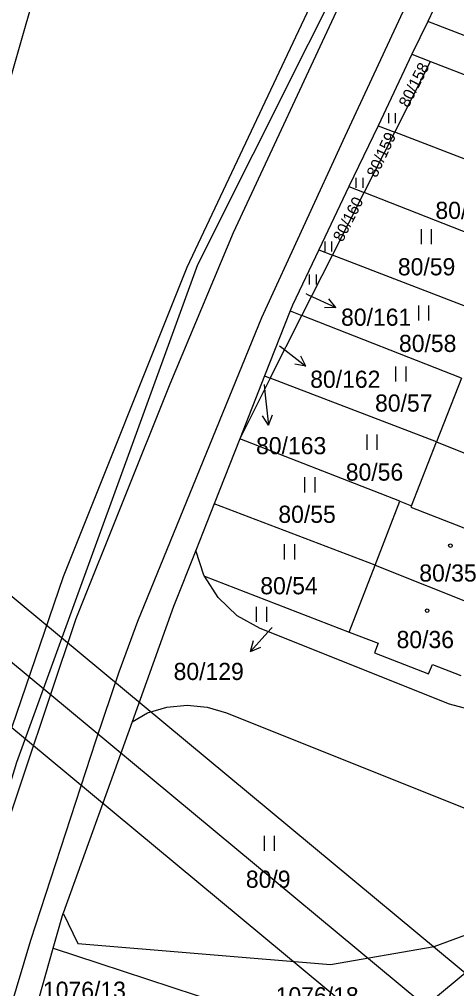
# Model space of a CAD drawing. Extents: x -738085 to -734306, y -1122197 to -1119753.
# Drawn here: x -737339.5 to -737296.2, y -1121394.5 to -1121298.5 of the extents above; entities that cross this region are included whole.
import ezdxf

# ---------------------------------------------------------------- set-up
doc = ezdxf.new("R2010")
doc.units = 0
for name, color, linetype in [('Hranice parcel', 7, 'Continuous'), ('Parcelní čísla', 7, 'Continuous'), ('Pop  PČ popisy', 7, 'Continuous'), ('Vnitřní kresba', 7, 'Continuous'), ('Vrstva 1', 7, 'Continuous'), ('Značky budov', 7, 'Continuous'), ('Značky kultur', 7, 'Continuous')]:
    doc.layers.add(name, color=color, linetype=linetype)

msp = doc.modelspace()

# ---------------------------------------------------------------- linework, layer by layer
at = {"layer": 'Hranice parcel'}
for p, q in [((-737297.43, -1121295.24), (-737299.07, -1121298.71)), ((-737299.07, -1121298.71), (-737300.64, -1121301.97)), ((-737267.13, -1121311.18), (-737299.07, -1121298.71)), ((-737300.64, -1121301.97), (-737304, -1121309.05)), ((-737302.35, -1121309.7), (-737298.8, -1121302.68)), ((-737300.64, -1121301.97), (-737298.8, -1121302.68)), ((-737298.8, -1121302.68), (-737283.17, -1121308.72)), ((-737304, -1121309.05), (-737306.88, -1121315.09)), ((-737304, -1121309.05), (-737302.35, -1121309.7)), ((-737305.38, -1121315.68), (-737302.35, -1121309.7)), ((-737286.01, -1121315.99), (-737302.35, -1121309.7)), ((-737306.88, -1121315.09), (-737309.87, -1121321.35)), ((-737306.88, -1121315.09), (-737305.38, -1121315.68)), ((-737308.52, -1121321.87), (-737305.38, -1121315.68)), ((-737289.64, -1121321.87), (-737305.38, -1121315.68)), ((-737311.56, -1121327.86), (-737308.52, -1121321.87)), ((-737309.87, -1121321.35), (-737308.52, -1121321.87)), ((-737292.11, -1121328.2), (-737308.52, -1121321.87)), ((-737312.71, -1121327.41), (-737315.25, -1121333.85)), ((-737312.71, -1121327.41), (-737311.56, -1121327.86)), ((-737314.68, -1121334.07), (-737311.56, -1121327.86)), ((-737295.72, -1121334.05), (-737311.56, -1121327.86)), ((-737315.25, -1121333.85), (-737317.7, -1121340.06)), ((-737314.68, -1121334.07), (-737317.7, -1121340.06)), ((-737315.25, -1121333.85), (-737314.68, -1121334.07)), ((-737298.2, -1121340.38), (-737314.68, -1121334.07)), ((-737295.72, -1121334.05), (-737298.2, -1121340.38)), ((-737317.7, -1121340.06), (-737320.24, -1121346.51)), ((-737301.84, -1121346.26), (-737317.7, -1121340.06)), ((-737300.69, -1121346.71), (-737298.2, -1121340.38)), ((-737298.2, -1121340.38), (-737284.83, -1121345.77)), ((-737320.24, -1121346.51), (-737322.06, -1121351.14)), ((-737304.29, -1121352.6), (-737320.24, -1121346.51)), ((-737304.29, -1121352.6), (-737301.84, -1121346.26)), ((-737301.84, -1121346.26), (-737300.69, -1121346.71)), ((-737321.25, -1121353.6), (-737322.06, -1121351.14)), ((-737306.85, -1121359.22), (-737304.29, -1121352.6)), ((-737304.29, -1121352.6), (-737290.98, -1121357.9)), ((-737321.2, -1121353.68), (-737321.25, -1121353.6)), ((-737321.2, -1121353.68), (-737306.85, -1121359.22)), ((-737319.01, -1121367.21), (-737284.83, -1121380.9)), ((-737328.37, -1121368.13), (-737335.18, -1121387.07)), ((-737287.14, -1121386.22), (-737300.28, -1121397.07)), ((-737336.17, -1121390.54), (-737335.18, -1121387.07)), ((-737338.85, -1121399.94), (-737336.17, -1121390.54))]:
    msp.add_line(p, q, dxfattribs=at)
for points in [[(-737344.4, -1121387.21), (-737339.77, -1121372.11), (-737321.86, -1121322.79), (-737299.89, -1121278.98), (-737272.16, -1121217.93), (-737274.38, -1121198.53), (-737276.24, -1121189.97), (-737279.27, -1121184.61), (-737286.03, -1121175.48)], [(-737287.91, -1121179.49), (-737280.99, -1121190.52), (-737278.32, -1121199), (-737278.53, -1121214.21), (-737280.95, -1121226.25), (-737284.38, -1121236.63), (-737287.51, -1121244.33), (-737303.58, -1121282.05), (-737322.94, -1121323.1), (-737335.2, -1121353.74), (-737346.34, -1121386.36)], [(-737309.87, -1121321.35), (-737312.48, -1121326.84), (-737312.71, -1121327.41)], [(-737300.69, -1121346.71), (-737300.74, -1121346.85), (-737291, -1121350.66), (-737291.05, -1121350.8)], [(-737322.06, -1121351.14), (-737324.26, -1121356.7), (-737328.37, -1121368.13)], [(-737290.3, -1121365.66), (-737291.96, -1121366.65), (-737294.56, -1121367), (-737296.93, -1121366.38), (-737315.66, -1121358.86), (-737317.94, -1121357.6), (-737319.84, -1121355.81), (-737321.2, -1121353.68)], [(-737306.85, -1121359.22), (-737304, -1121360.32), (-737304.36, -1121361.27), (-737298.99, -1121363.36), (-737298.61, -1121362.43), (-737295.78, -1121363.53)], [(-737328.37, -1121368.13), (-737326.83, -1121367.22), (-737324.91, -1121366.66), (-737322.91, -1121366.46), (-737320.93, -1121366.65), (-737319.01, -1121367.21)], [(-737335.18, -1121387.07), (-737333.74, -1121390.08), (-737308.72, -1121392.16), (-737298.44, -1121390.37), (-737287.14, -1121386.22)], [(-737336.17, -1121390.54), (-737331.66, -1121392.04), (-737317.21, -1121396.79), (-737300.28, -1121397.07)]]:
    msp.add_lwpolyline(points, dxfattribs=at)
at = {"layer": 'Pop  PČ popisy'}
for p, q in [((-737311.16, -1121325.69), (-737310.91, -1121325.81)), ((-737310.91, -1121325.81), (-737308.19, -1121327.078)), ((-737308.19, -1121327.078), (-737308.886, -1121326.201)), ((-737308.19, -1121327.078), (-737309.309, -1121327.109)), ((-737313.76, -1121330.85), (-737313.52, -1121331.04)), ((-737313.52, -1121331.04), (-737311.155, -1121332.888)), ((-737311.155, -1121332.888), (-737311.636, -1121331.876)), ((-737311.155, -1121332.888), (-737312.253, -1121332.666)), ((-737315.29, -1121334.69), (-737315.17, -1121335.75)), ((-737315.17, -1121335.75), (-737314.856, -1121338.735)), ((-737314.856, -1121338.735), (-737315.459, -1121337.791)), ((-737314.856, -1121338.735), (-737314.463, -1121337.686)), ((-737314.63, -1121358.91), (-737316.638, -1121361.14)), ((-737314.5, -1121358.76), (-737314.63, -1121358.91)), ((-737316.638, -1121361.14), (-737316.34, -1121360.061)), ((-737316.638, -1121361.14), (-737315.596, -1121360.731))]:
    msp.add_line(p, q, dxfattribs=at)
at = {"layer": 'Vnitřní kresba'}
for p, q in [((-737299.65, -1121279.5), (-737318.36, -1121319.67)), ((-737297.44, -1121288.95), (-737307.3, -1121310.12)), ((-737307.3, -1121310.12), (-737315.53, -1121328.08)), ((-737318.36, -1121319.67), (-737324.61, -1121334.65)), ((-737315.53, -1121328.08), (-737327.84, -1121358.18)), ((-737324.61, -1121334.65), (-737333.93, -1121357.91)), ((-737333.93, -1121357.91), (-737343.79, -1121387.29)), ((-737327.84, -1121358.18), (-737329.67, -1121363.21)), ((-737329.67, -1121363.21), (-737331.98, -1121370.04)), ((-737331.98, -1121370.04), (-737338.42, -1121389.78)), ((-737338.42, -1121389.78), (-737344.23, -1121409.06))]:
    msp.add_line(p, q, dxfattribs=at)
at = {"layer": 'Vrstva 1'}
for points in [[(-737449.698, -1121264.803), (-737986.48, -1121910.906), (-737758.041, -1122100.692), (-737221.26, -1121454.59)], [(-736738.787, -1121437.331), (-737330, -1121267.942), (-737406.294, -1121534.228), (-736815.081, -1121703.617)], [(-737979.439, -1121910.255), (-737449.047, -1121271.844), (-737228.301, -1121455.241), (-737758.692, -1122093.651)], [(-737448.397, -1121278.878), (-737841.403, -1121751.923), (-737628.34, -1121928.936), (-737235.335, -1121455.891)]]:
    msp.add_lwpolyline(points, close=True, dxfattribs=at)
at = {"layer": 'Značky budov'}
for centre in [(-737296.827, -1121350.659), (-737299.137, -1121357.099)]:
    msp.add_circle(centre, 0.175, dxfattribs=at)
at = {"layer": 'Značky kultur'}
for p, q in [((-737302.942, -1121308.81), (-737302.942, -1121307.805)), ((-737302.272, -1121308.81), (-737302.272, -1121307.805)), ((-737306.152, -1121315.22), (-737306.152, -1121314.215)), ((-737305.482, -1121315.22), (-737305.482, -1121314.215)), ((-737299.701, -1121320.8), (-737299.701, -1121319.3)), ((-737298.7, -1121320.8), (-737298.7, -1121319.3)), ((-737309.252, -1121321.53), (-737309.252, -1121320.525)), ((-737308.582, -1121321.53), (-737308.582, -1121320.525)), ((-737310.772, -1121324.8), (-737310.772, -1121323.795)), ((-737310.102, -1121324.8), (-737310.102, -1121323.795)), ((-737299.961, -1121328.36), (-737299.961, -1121326.86)), ((-737298.96, -1121328.36), (-737298.96, -1121326.86)), ((-737302.221, -1121334.4), (-737302.221, -1121332.9)), ((-737301.22, -1121334.4), (-737301.22, -1121332.9)), ((-737305.081, -1121341.15), (-737305.081, -1121339.65)), ((-737304.08, -1121341.15), (-737304.08, -1121339.65)), ((-737311.241, -1121345.39), (-737311.241, -1121343.89)), ((-737310.24, -1121345.39), (-737310.24, -1121343.89)), ((-737313.251, -1121352.02), (-737313.251, -1121350.52)), ((-737312.25, -1121352.02), (-737312.25, -1121350.52)), ((-737316.031, -1121358.22), (-737316.031, -1121356.72)), ((-737315.03, -1121358.22), (-737315.03, -1121356.72)), ((-737315.261, -1121380.9), (-737315.261, -1121379.4)), ((-737314.26, -1121380.9), (-737314.26, -1121379.4))]:
    msp.add_line(p, q, dxfattribs=at)

# ---------------------------------------------------------------- texts
at = {"layer": 'Parcelní čísla'}
for s, rotation, p in [('80/158', 63, (-737300.998, -1121307.333)), ('80/159', 65, (-737304.15, -1121314.269)), ('80/160', 63, (-737307.518, -1121320.643))]:
    msp.add_text(s, height=1.14, rotation=rotation, dxfattribs=at).set_placement(p)
for s, p in [('80/60', (-737298.313, -1121318.29)), ('80/59', (-737302.033, -1121323.88)), ('80/161', (-737307.66, -1121328.873)), ('80/58', (-737301.923, -1121331.47)), ('80/162', (-737310.72, -1121335.023)), ('80/57', (-737304.293, -1121337.38)), ('80/163', (-737316.08, -1121341.603)), ('80/56', (-737307.193, -1121344.22)), ('80/55', (-737313.873, -1121348.4)), ('80/35', (-737299.913, -1121354.22)), ('80/54', (-737315.663, -1121355.48)), ('80/36', (-737302.163, -1121360.81)), ('80/129', (-737324.251, -1121363.973)), ('80/9', (-737317.091, -1121384.56)), ('1076/13', (-737337.196, -1121395.56)), ('1076/18', (-737314.138, -1121396.11))]:
    msp.add_text(s, height=1.7, dxfattribs=at).set_placement(p)

doc.saveas('drawing.dxf')
